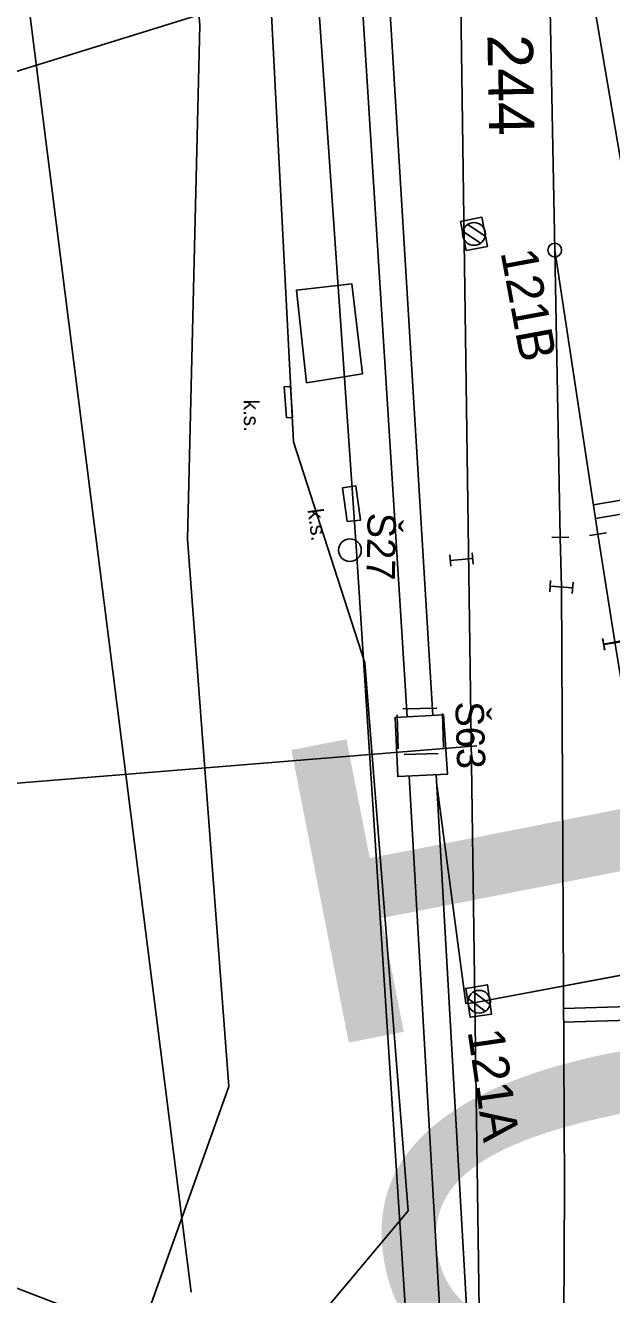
# Model space of a CAD drawing. Extents: x -545846 to -545044, y -1122650 to -1119108.
# Drawn here: x -545637.4 to -545611.6, y -1119845.8 to -1119789.8 of the extents above; entities that cross this region are included whole.
import ezdxf

# ---------------------------------------------------------------- set-up
doc = ezdxf.new("R2010")
doc.units = 0
for name, color, linetype in [('osvětlené plochy-hodnota-obrys', 7, 'Continuous'), ('Vrstva 1', 7, 'Continuous'), ('Vrstva 11 - Trakce', 7, 'Continuous'), ('Vrstva 12 - Trakce zaklady', 7, 'Continuous'), ('Vrstva 2', 7, 'Continuous'), ('Vrstva 25', 7, 'Continuous'), ('Vrstva 26', 7, 'Continuous'), ('Vrstva 3', 7, 'Continuous'), ('Vrstva 3 - Lisy - Pocitaci body', 7, 'Continuous'), ('Vrstva 34', 7, 'Continuous'), ('Vrstva 35', 7, 'Continuous'), ('Vrstva 36', 7, 'Continuous'), ('Vrstva 43', 7, 'Continuous'), ('Vrstva 44', 7, 'Continuous'), ('Vrstva 62', 7, 'Continuous'), ('Vrstva 63', 7, 'Continuous'), ('Vrstva 7 - Namezniky-vystroj', 7, 'Continuous')]:
    doc.layers.add(name, color=color, linetype=linetype)

msp = doc.modelspace()

# ---------------------------------------------------------------- linework, layer by layer
at = {"layer": 'osvětlené plochy-hodnota-obrys'}
msp.add_lwpolyline([(-545618.794, -1119749.17), (-545617.001, -1119876.724)], dxfattribs=at)
at = {"layer": 'Vrstva 1'}
msp.add_line((-545614.101, -1119799.744), (-545612.197, -1119812.261), dxfattribs=at)
for points in [[(-545612.685, -1119787.025), (-545611.094, -1119796.357), (-545607.898, -1119813.098), (-545602.376, -1119841.635), (-545599.033, -1119858.8), (-545594.075, -1119884.173), (-545590.564, -1119902.118), (-545586.815, -1119921.29), (-545582.879, -1119941.487), (-545579.286, -1119959.902), (-545575.686, -1119978.306), (-545572.135, -1119996.454), (-545569.055, -1120012.422), (-545565.503, -1120030.558), (-545561.469, -1120051.222), (-545557.681, -1120070.616), (-545552.89, -1120095.213)], [(-545614.338, -1119787.583), (-545614.32, -1119788.383), (-545614.101, -1119799.744), (-545613.855, -1119812.402)], [(-545612.197, -1119812.261), (-545611.452, -1119817.01), (-545611.189, -1119818.622)], [(-545613.855, -1119812.402), (-545613.808, -1119814.589), (-545613.673, -1119840.994)], [(-545613.673, -1119840.994), (-545613.724, -1119852.711), (-545613.382, -1119864.951), (-545613.351, -1119865.316)]]:
    msp.add_lwpolyline(points, dxfattribs=at)
at = {"layer": 'Vrstva 11 - Trakce'}
for p, q in [((-545617.926, -1119798.614), (-545617.173, -1119799.132)), ((-545618.144, -1119798.919), (-545617.381, -1119799.444)), ((-545617.681, -1119832.428), (-545616.949, -1119832.975)), ((-545617.911, -1119832.724), (-545617.169, -1119833.279))]:
    msp.add_line(p, q, dxfattribs=at)
msp.add_lwpolyline([(-545617.433, -1119832.858), (-545602.195, -1119829.997), (-545583.457, -1119826.513), (-545564.725, -1119823.046), (-545540.191, -1119818.319)], dxfattribs=at)
for centre in [(-545617.661, -1119799.034), (-545617.433, -1119832.858)]:
    msp.add_circle(centre, 0.5, dxfattribs=at)
at = {"layer": 'Vrstva 12 - Trakce zaklady'}
for p, q in [((-545618.25, -1119798.485), (-545617.309, -1119798.298)), ((-545617.069, -1119799.58), (-545618.013, -1119799.762)), ((-545618.023, -1119832.274), (-545617.07, -1119832.113)), ((-545617.829, -1119833.544), (-545616.884, -1119833.399))]:
    msp.add_line(p, q, dxfattribs=at)
for points in [[(-545618.25, -1119798.485), (-545617.309, -1119798.298), (-545617.069, -1119799.58), (-545618.013, -1119799.762), (-545618.25, -1119798.485)], [(-545617.309, -1119798.298), (-545617.309, -1119798.298), (-545617.069, -1119799.58), (-545617.069, -1119799.58)], [(-545618.25, -1119798.485), (-545618.25, -1119798.485), (-545618.013, -1119799.762), (-545618.013, -1119799.762)], [(-545617.07, -1119832.113), (-545616.884, -1119833.399), (-545617.829, -1119833.544), (-545618.023, -1119832.274), (-545617.07, -1119832.113)], [(-545618.023, -1119832.274), (-545618.023, -1119832.274), (-545617.829, -1119833.544), (-545617.829, -1119833.544)], [(-545617.07, -1119832.113), (-545617.07, -1119832.113), (-545616.884, -1119833.399), (-545616.884, -1119833.399)]]:
    msp.add_lwpolyline(points, dxfattribs=at)
at = {"layer": 'Vrstva 2'}
for p, q in [((-545614.101, -1119799.744), (-545612.197, -1119812.261)), ((-545611.826, -1119812.205), (-545612.568, -1119812.317)), ((-545614.23, -1119812.409), (-545613.48, -1119812.395))]:
    msp.add_line(p, q, dxfattribs=at)
msp.add_lwpolyline([(-545614.338, -1119787.583), (-545614.32, -1119788.383), (-545614.101, -1119799.744), (-545613.855, -1119812.402)], dxfattribs=at)
msp.add_circle((-545614.101, -1119799.744), 0.3, dxfattribs=at)
at = {"layer": 'Vrstva 25'}
msp.add_lwpolyline([(-545617.433, -1119832.858), (-545583.457, -1119826.513)], dxfattribs=at)
at = {"layer": 'Vrstva 26'}
msp.add_lwpolyline([(-545619.278, -1119823.408), (-545618.026, -1119832.929), (-545617.636, -1119832.909), (-545617.433, -1119832.858)], dxfattribs=at)
at = {"layer": 'Vrstva 3'}
for p, q in [((-545618.733, -1119813.171), (-545618.69, -1119813.669)), ((-545617.715, -1119813.334), (-545618.711, -1119813.42)), ((-545617.736, -1119813.085), (-545617.693, -1119813.583)), ((-545614.29, -1119814.306), (-545614.323, -1119814.805)), ((-545613.309, -1119814.622), (-545614.307, -1119814.556)), ((-545613.293, -1119814.373), (-545613.326, -1119814.872)), ((-545611.991, -1119816.86), (-545611.895, -1119817.351)), ((-545610.961, -1119816.914), (-545611.943, -1119817.106))]:
    msp.add_line(p, q, dxfattribs=at)
at = {"layer": 'Vrstva 3 - Lisy - Pocitaci body'}
for p, q in [((-545611.901, -1119817.368), (-545611.979, -1119816.875)), ((-545611.94, -1119817.121), (-545610.952, -1119816.967))]:
    msp.add_line(p, q, dxfattribs=at)
at = {"layer": 'Vrstva 34'}
for p, q in [((-545620.799, -1119819.961), (-545619.3, -1119819.92)), ((-545619.043, -1119820.163), (-545619.002, -1119821.662)), ((-545621.001, -1119821.717), (-545621.042, -1119820.218)), ((-545619.245, -1119821.919), (-545620.744, -1119821.96))]:
    msp.add_line(p, q, dxfattribs=at)
at = {"layer": 'Vrstva 35'}
for p, q in [((-545620.613, -1119820.304), (-545623.445, -1119775.209)), ((-545619.482, -1119820.241), (-545622.229, -1119775.076)), ((-545618.077, -1119865.575), (-545620.513, -1119822.916)), ((-545616.889, -1119865.586), (-545619.325, -1119822.86))]:
    msp.add_line(p, q, dxfattribs=at)
at = {"layer": 'Vrstva 36'}
for points in [[(-545625.932, -1119807.14), (-545625.667, -1119807.127), (-545625.756, -1119805.751), (-545626.027, -1119805.763)], [(-545623.249, -1119811.698), (-545622.663, -1119811.641), (-545622.865, -1119810.131), (-545623.453, -1119810.217)]]:
    msp.add_lwpolyline(points, close=True, dxfattribs=at)
for points in [[(-545619.009, -1119820.213), (-545618.834, -1119822.837), (-545621.021, -1119822.939), (-545621.138, -1119820.332), (-545619.009, -1119820.213)], [(-545621.138, -1119820.332), (-545619.009, -1119820.213), (-545618.834, -1119822.837), (-545621.021, -1119822.939), (-545621.138, -1119820.332), (-545621.138, -1119820.332)], [(-545619.009, -1119820.213), (-545619.009, -1119820.213)], [(-545621.021, -1119822.939), (-545621.021, -1119822.939)], [(-545618.834, -1119822.837), (-545618.834, -1119822.837)]]:
    msp.add_lwpolyline(points, dxfattribs=at)
at = {"layer": 'Vrstva 43'}
msp.add_circle((-545623.131, -1119812.964), 0.5, dxfattribs=at)
at = {"layer": 'Vrstva 44'}
msp.add_lwpolyline([(-545654.9, -1119582.222), (-545645.965, -1119631.818), (-545637.145, -1119681.816), (-545629.836, -1119730.566), (-545626.416, -1119761.521), (-545622.849, -1119813.009), (-545619.592, -1119863.304), (-545618.858, -1119914.175), (-545618.881, -1119950.565), (-545618.715, -1119963.415), (-545629.02, -1119997.179)], dxfattribs=at)
at = {"layer": 'Vrstva 62'}
for points in [[(-545640.514, -1119731.132), (-545640.565, -1119731.562), (-545637.52, -1119738.574), (-545631.121, -1119749.176), (-545627.046, -1119780.523), (-545625.616, -1119808.19), (-545622.475, -1119817.927), (-545620.564, -1119842.07), (-545627.793, -1119850.696), (-545627.914, -1119866.869), (-545625.298, -1119872.204), (-545622.371, -1119881.231), (-545621.372, -1119899.088), (-545619.713, -1119906.036), (-545619.415, -1119919.615), (-545622.171, -1119926.525), (-545621.036, -1119950.949)], [(-545638.201, -1119873.676), (-545634.87, -1119872.217), (-545634.795, -1119868.379), (-545631.845, -1119861.885), (-545633.332, -1119850.19), (-545628.466, -1119836.59), (-545630.287, -1119812.477), (-545629.754, -1119789.831), (-545632.421, -1119759.531), (-545636.379, -1119747.707), (-545644.025, -1119733.886)], [(-545630.132, -1119845.654), (-545637.813, -1119784.782)]]:
    msp.add_lwpolyline(points, dxfattribs=at)
msp.add_lwpolyline([(-545625.047, -1119805.598), (-545622.58, -1119805.202), (-545623.049, -1119801.225), (-545625.489, -1119801.507)], close=True, dxfattribs=at)
at = {"layer": 'Vrstva 63'}
for p, q in [((-545621.33, -1119786.748), (-545668.531, -1119801.411)), ((-545617.53, -1119821.584), (-545663.848, -1119825.341)), ((-545621.411, -1119851.758), (-545668.453, -1119833.738))]:
    msp.add_line(p, q, dxfattribs=at)
at = {"layer": 'Vrstva 7 - Namezniky-vystroj'}
for p, q in [((-545612.393, -1119810.972), (-545608.433, -1119810.293)), ((-545612.303, -1119811.565), (-545608.321, -1119810.883)), ((-545613.713, -1119833.156), (-545609.21, -1119833.02)), ((-545613.71, -1119833.756), (-545609.177, -1119833.619))]:
    msp.add_line(p, q, dxfattribs=at)

# ---------------------------------------------------------------- texts
at = {"layer": 'osvětlené plochy-hodnota-obrys'}
msp.add_text('10', height=22.7812, rotation=281.0956, dxfattribs=at).set_placement((-545626.158, -1119819.492))
at = {"layer": 'Vrstva 11 - Trakce'}
for s, rotation, p in [('121B', 280.514, (-545616.495, -1119799.835)), ('121A', 278.2299, (-545617.947, -1119834.152))]:
    msp.add_text(s, height=1.6, rotation=rotation, dxfattribs=at).set_placement(p)
at = {"layer": 'Vrstva 2'}
msp.add_text('244', height=2, rotation=270.9264, dxfattribs=at).set_placement((-545617.07, -1119790.256))
at = {"layer": 'Vrstva 34'}
msp.add_text('Š63', height=1.25, rotation=271.5728, dxfattribs=at).set_placement((-545618.485, -1119819.641))
at = {"layer": 'Vrstva 43'}
msp.add_text('Š27', height=1.25, rotation=269.0825, dxfattribs=at).set_placement((-545622.349, -1119811.306))
at = {"layer": 'Vrstva 63'}
for height, rotation, p in [(0.6788, 270.8539, (-545627.821, -1119806.337)), (0.6788, 270.8539, (-545627.821, -1119806.337)), (0.6849, 277.4807, (-545625.003, -1119811.181)), (0.6849, 277.4807, (-545625.003, -1119811.181))]:
    msp.add_text('k.s.', height=height, rotation=rotation, dxfattribs=at).set_placement(p)

doc.saveas('drawing.dxf')
